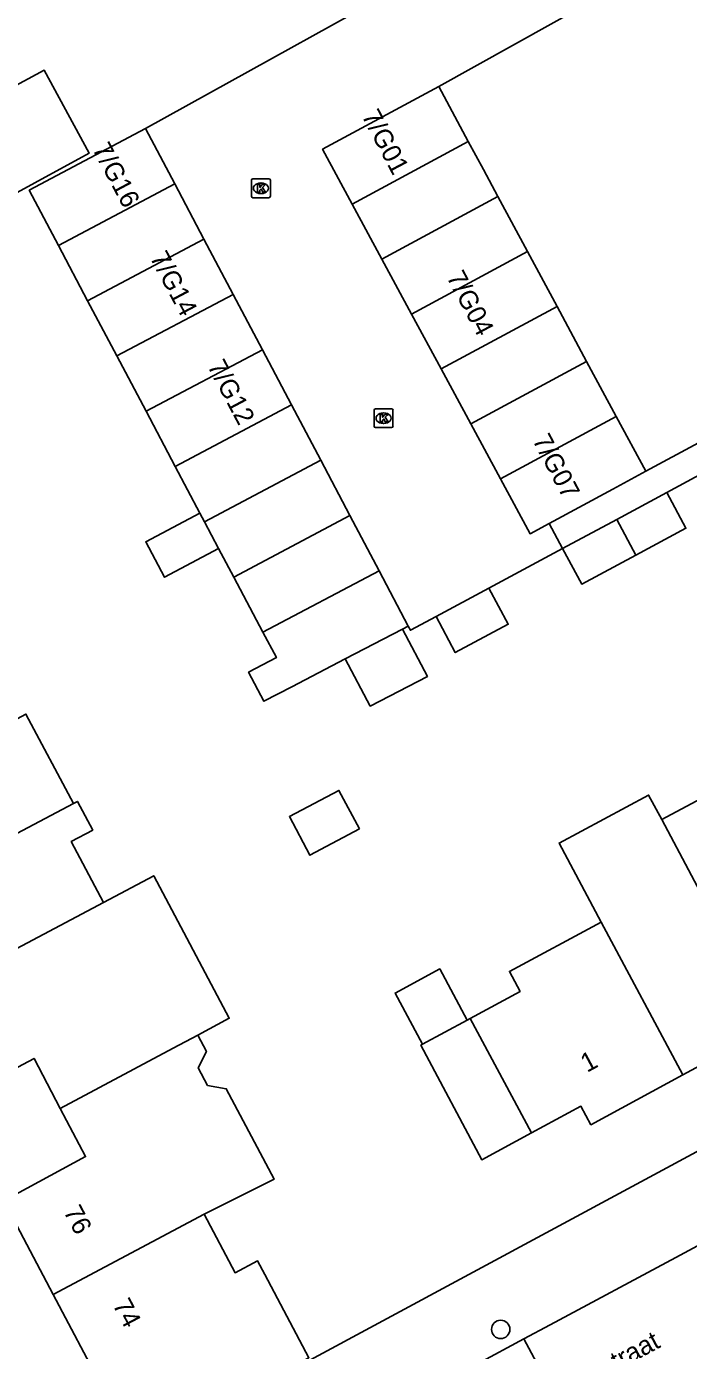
# Model space of a CAD drawing. Extents: x 157793 to 159380, y 380882 to 382313.
# Drawn here: x 158914.1 to 158949.3, y 381887.7 to 381957.9 of the extents above; entities that cross this region are included whole.
import ezdxf

# ---------------------------------------------------------------- set-up
doc = ezdxf.new("R2010")
doc.units = 0
for name, color, linetype in [('IMGEO_Boom', 7, 'Continuous'), ('IMGEO_Kolk', 7, 'Continuous'), ('IMGEO_Openbare_ruimte_label', 7, 'Continuous'), ('IMGEO_Pand', 7, 'Continuous'), ('IMGEO_Pand_nummerreeks', 7, 'Continuous'), ('IMGEO_Rijbaan_lokaal_open', 7, 'Continuous'), ('IMGEO_Voetpad_open', 7, 'Continuous')]:
    doc.layers.add(name, color=color, linetype=linetype)

msp = doc.modelspace()

# ---------------------------------------------------------------- linework, layer by layer
at = {"layer": 'IMGEO_Boom'}
msp.add_circle((158939.33, 381888.809), 0.489, dxfattribs=at)
at = {"layer": 'IMGEO_Kolk'}
for p, q in [((158926.095, 381948.936), (158926.095, 381949.788)), ((158926.17, 381949.862), (158927.022, 381949.862)), ((158926.583, 381949.642), (158926.608, 381949.642)), ((158927.096, 381949.788), (158927.096, 381948.936)), ((158927.022, 381948.862), (158926.17, 381948.862)), ((158926.606, 381949.082), (158926.581, 381949.082)), ((158932.609, 381936.736), (158932.609, 381937.588)), ((158932.684, 381937.662), (158933.536, 381937.662)), ((158933.097, 381937.442), (158933.122, 381937.442)), ((158933.61, 381937.588), (158933.61, 381936.736)), ((158933.12, 381936.882), (158933.095, 381936.882)), ((158933.536, 381936.662), (158932.684, 381936.662))]:
    msp.add_line(p, q, dxfattribs=at)
for points in [[(158926.095, 381948.936), (158926.095, 381949.788)], [(158926.17, 381949.862), (158927.022, 381949.862)], [(158926.416, 381949.562), (158926.539, 381949.562), (158926.539, 381949.411), (158926.669, 381949.562), (158926.833, 381949.562), (158926.687, 381949.411), (158926.84, 381949.162), (158926.688, 381949.162), (158926.603, 381949.326), (158926.539, 381949.259), (158926.539, 381949.162), (158926.416, 381949.162), (158926.416, 381949.562)], [(158927.096, 381949.788), (158927.096, 381948.936)], [(158927.022, 381948.862), (158926.17, 381948.862)], [(158932.609, 381936.736), (158932.609, 381937.588)], [(158932.684, 381937.662), (158933.536, 381937.662)], [(158933.61, 381937.588), (158933.61, 381936.736)], [(158932.93, 381937.362), (158933.053, 381937.362), (158933.053, 381937.211), (158933.183, 381937.362), (158933.347, 381937.362), (158933.201, 381937.211), (158933.354, 381936.962), (158933.202, 381936.962), (158933.117, 381937.126), (158933.053, 381937.059), (158933.053, 381936.962), (158932.93, 381936.962), (158932.93, 381937.362)], [(158933.536, 381936.662), (158932.684, 381936.662)]]:
    msp.add_lwpolyline(points, dxfattribs=at)
for centre, start, end in [((158926.172, 381949.786), 91.55205, 178.44795), ((158926.172, 381949.786), 91.55205, 178.44795), ((158927.02, 381949.786), 1.55205, 88.44795), ((158927.02, 381949.786), 1.55205, 88.44795), ((158926.172, 381948.938), 181.55205, 268.44795), ((158926.172, 381948.938), 181.55205, 268.44795), ((158927.02, 381948.938), 271.55205, 358.44795), ((158927.02, 381948.938), 271.55205, 358.44795), ((158932.686, 381937.586), 91.55205, 178.44795), ((158932.686, 381937.586), 91.55205, 178.44795), ((158933.534, 381937.586), 1.55205, 88.44795), ((158933.534, 381937.586), 1.55205, 88.44795), ((158932.686, 381936.738), 181.55205, 268.44795), ((158932.686, 381936.738), 181.55205, 268.44795), ((158933.534, 381936.738), 271.55205, 358.44795), ((158933.534, 381936.738), 271.55205, 358.44795)]:
    msp.add_arc(centre, 0.0765, start, end, dxfattribs=at)
for centre, major_axis, ratio, start_param, end_param in [((158926.582, 381949.362), (-0.387, 0.002), 0.722429, 4.712389, 7.853982), ((158926.607, 381949.362), (-0.39, 0.002), 0.717154, 1.570796, 4.712389), ((158933.096, 381937.162), (-0.387, 0.002), 0.722429, 4.712389, 7.853982), ((158933.121, 381937.162), (-0.39, 0.002), 0.717154, 1.570796, 4.712389)]:
    msp.add_ellipse(centre, major_axis=major_axis, ratio=ratio, start_param=start_param, end_param=end_param, dxfattribs=at)
at = {"layer": 'IMGEO_Pand'}
for points in [[(158911.673, 381948.072), (158909.281, 381952.5), (158915.078, 381955.632), (158917.474, 381951.231), (158911.673, 381948.072)], [(158931.444, 381948.522), (158929.874, 381951.429), (158936.038, 381954.761)], [(158936.038, 381954.761), (158937.61, 381951.844)], [(158915.834, 381946.328), (158914.285, 381949.254), (158920.47, 381952.531)], [(158920.47, 381952.531), (158922.02, 381949.597)], [(158931.444, 381948.522), (158937.61, 381951.844)], [(158937.61, 381951.844), (158938.409, 381950.36), (158939.181, 381948.927)], [(158915.834, 381946.328), (158922.02, 381949.597)], [(158922.02, 381949.597), (158923.57, 381946.664)], [(158933.018, 381945.606), (158939.181, 381948.927)], [(158939.181, 381948.927), (158940.753, 381946.01)], [(158933.018, 381945.606), (158931.444, 381948.522)], [(158923.57, 381946.664), (158917.386, 381943.396)], [(158923.57, 381946.664), (158925.121, 381943.73)], [(158917.386, 381943.396), (158915.834, 381946.328)], [(158940.753, 381946.01), (158934.592, 381942.69)], [(158940.753, 381946.01), (158942.325, 381943.093)], [(158934.592, 381942.69), (158933.018, 381945.606)], [(158918.939, 381940.464), (158925.121, 381943.73)], [(158925.121, 381943.73), (158926.671, 381940.797)], [(158918.939, 381940.464), (158917.386, 381943.396)], [(158936.166, 381939.775), (158942.325, 381943.093)], [(158942.325, 381943.093), (158943.896, 381940.176)], [(158936.166, 381939.775), (158934.592, 381942.69)], [(158920.491, 381937.531), (158918.939, 381940.464)], [(158926.671, 381940.797), (158920.491, 381937.531)], [(158926.671, 381940.797), (158928.221, 381937.863)], [(158937.741, 381936.859), (158936.166, 381939.775)], [(158943.896, 381940.176), (158937.741, 381936.859)], [(158943.896, 381940.176), (158945.468, 381937.259)], [(158922.044, 381934.599), (158920.491, 381937.531)], [(158922.044, 381934.599), (158928.221, 381937.863)], [(158928.221, 381937.863), (158929.771, 381934.93)], [(158939.315, 381933.943), (158937.741, 381936.859)], [(158945.468, 381937.259), (158939.315, 381933.943)], [(158945.468, 381937.259), (158947.04, 381934.342)], [(158923.352, 381932.127), (158922.044, 381934.599)], [(158923.596, 381931.666), (158929.771, 381934.93)], [(158929.771, 381934.93), (158931.322, 381931.996)], [(158941.905, 381931.573), (158940.89, 381931.026), (158939.315, 381933.943)], [(158941.905, 381931.573), (158945.292, 381933.399), (158947.04, 381934.342)], [(158945.494, 381931.794), (158948.153, 381933.224)], [(158948.153, 381933.224), (158949.172, 381931.322), (158946.504, 381929.893)], [(158924.35, 381930.241), (158921.479, 381928.724), (158920.481, 381930.609), (158923.352, 381932.127)], [(158923.596, 381931.666), (158923.352, 381932.127)], [(158925.148, 381928.734), (158931.322, 381931.996)], [(158931.322, 381931.996), (158932.872, 381929.063)], [(158942.62, 381930.248), (158945.494, 381931.794)], [(158946.504, 381929.893), (158945.494, 381931.794)], [(158924.35, 381930.241), (158923.596, 381931.666)], [(158925.148, 381928.734), (158924.35, 381930.241)], [(158946.504, 381929.893), (158943.634, 381928.355), (158942.62, 381930.248)], [(158932.872, 381929.063), (158926.701, 381925.802)], [(158934.422, 381926.129), (158932.872, 381929.063)], [(158926.701, 381925.802), (158925.148, 381928.734)], [(158938.709, 381928.143), (158939.733, 381926.231), (158936.921, 381924.724), (158935.896, 381926.637)], [(158935.896, 381926.637), (158938.709, 381928.143)], [(158931.076, 381924.39), (158928.231, 381922.911), (158926.754, 381922.143), (158925.943, 381923.676), (158927.414, 381924.454), (158926.701, 381925.802)], [(158934.117, 381925.97), (158935.442, 381923.462), (158932.401, 381921.881), (158931.076, 381924.39)], [(158931.076, 381924.39), (158934.117, 381925.97)], [(158934.422, 381926.129), (158934.117, 381925.97)], [(158910.527, 381919.541), (158914.116, 381921.459), (158916.632, 381916.714)], [(158947.885, 381915.859), (158952.594, 381918.382)], [(158931.822, 381915.364), (158929.195, 381913.971), (158928.109, 381916.019), (158930.736, 381917.412), (158931.822, 381915.364)], [(158944.676, 381910.422), (158942.431, 381914.612), (158947.188, 381917.161), (158947.885, 381915.859)], [(158902.209, 381908.997), (158913.036, 381914.808), (158916.632, 381916.714)], [(158916.632, 381916.714), (158916.848, 381916.829), (158917.659, 381915.3), (158916.517, 381914.695), (158918.232, 381911.461)], [(158953.732, 381904.863), (158949.47, 381912.9), (158947.885, 381915.859)], [(158923.24, 381904.429), (158924.915, 381905.317), (158920.906, 381912.879), (158918.232, 381911.461)], [(158918.232, 381911.461), (158907.531, 381905.797)], [(158937.713, 381905.31), (158940.364, 381906.74), (158939.793, 381907.806), (158944.676, 381910.422)], [(158944.676, 381910.422), (158949.01, 381902.309)], [(158935.178, 381903.943), (158933.72, 381906.658), (158936.093, 381907.933), (158937.549, 381905.222)], [(158907.531, 381905.797), (158910.157, 381900.86), (158914.549, 381903.186), (158915.936, 381900.538)], [(158935.178, 381903.943), (158937.549, 381905.222)], [(158937.549, 381905.222), (158937.713, 381905.31)], [(158940.973, 381899.24), (158937.713, 381905.31)], [(158915.936, 381900.538), (158921.934, 381903.733), (158923.24, 381904.429)], [(158923.24, 381904.429), (158923.702, 381903.557), (158923.267, 381902.686), (158923.763, 381901.751), (158924.751, 381901.579), (158927.296, 381896.776), (158923.574, 381894.927)], [(158953.732, 381904.863), (158949.01, 381902.309)], [(158940.973, 381899.24), (158938.326, 381897.813), (158935.092, 381903.897), (158935.178, 381903.943)], [(158949.01, 381902.309), (158944.124, 381899.666), (158943.591, 381900.652), (158940.973, 381899.24)], [(158915.564, 381890.652), (158912.933, 381895.634), (158917.278, 381897.976), (158915.936, 381900.538)], [(158923.574, 381894.927), (158925.225, 381891.812), (158926.42, 381892.446), (158926.804, 381891.722), (158929.146, 381887.304), (158922.396, 381883.726), (158920.635, 381887.048), (158918.161, 381885.736), (158915.564, 381890.652)], [(158915.564, 381890.652), (158923.574, 381894.927)]]:
    msp.add_lwpolyline(points, dxfattribs=at)
at = {"layer": 'IMGEO_Rijbaan_lokaal_open'}
for points in [[(158959.998, 381968.095), (158936.038, 381954.761)], [(158920.47, 381952.531), (158937.095, 381961.745)], [(158942.62, 381930.248), (158941.905, 381931.573)], [(158942.62, 381930.248), (158938.709, 381928.143)], [(158935.896, 381926.637), (158934.536, 381925.909), (158934.422, 381926.129)], [(158953.197, 381895.073), (158948.637, 381892.629), (158941.962, 381889.051), (158940.559, 381888.299)], [(158938.134, 381886.999), (158940.559, 381888.299)], [(158940.559, 381888.299), (158943.408, 381882.984)]]:
    msp.add_lwpolyline(points, dxfattribs=at)
at = {"layer": 'IMGEO_Voetpad_open'}
for points in [[(158947.04, 381934.342), (158957.772, 381940.112)], [(158952.054, 381935.324), (158948.153, 381933.224)], [(158915.496, 381879.806), (158973.023, 381910.769), (158974.721, 381911.99), (158977.556, 381914.574), (158982.79, 381922.335)]]:
    msp.add_lwpolyline(points, dxfattribs=at)

# ---------------------------------------------------------------- texts
at = {"layer": 'IMGEO_Openbare_ruimte_label'}
msp.add_text('Martin Luther Kingstraat', height=1, rotation=28.18039, dxfattribs=at).set_placement((158935.293, 381881.143))
at = {"layer": 'IMGEO_Pand_nummerreeks'}
for s, rotation, p in [('7/G01', 297.79263, (158931.923, 381953.215)), ('7/G16', 297.92898, (158917.619, 381951.457)), ('7/G14', 297.92898, (158920.674, 381945.693)), ('7/G04', 297.79263, (158936.434, 381944.656)), ('7/G12', 297.92898, (158923.727, 381939.935)), ('7/G07', 297.79397, (158940.997, 381936)), ('1', 28.41202, (158943.917, 381902.419)), ('76', 297.83981, (158916.083, 381895.067)), ('74', 297.84246, (158918.696, 381890.118))]:
    msp.add_text(s, height=1, rotation=rotation, dxfattribs=at).set_placement(p)

doc.saveas('drawing.dxf')
